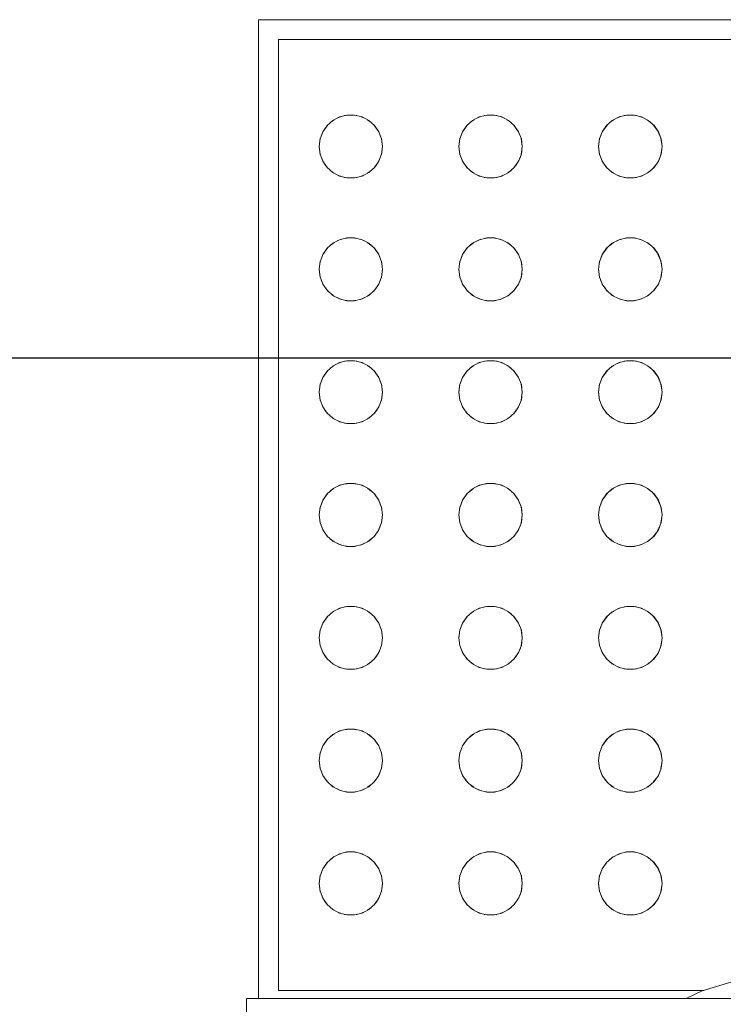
# Model space of a CAD drawing. Header units: millimetres. Extents: x 2 to 902, y -447 to 199.
# Tile 467 of 656: x 20.508 to 20.863, y 147.927 to 148.424. Entities that reach past the tile are written whole.
import ezdxf

# ---------------------------------------------------------------- set-up
doc = ezdxf.new("R2010")
doc.units = ezdxf.units.MM
doc.header["$MEASUREMENT"] = 0
doc.layers.add('AL-Condutos', color=3, linetype='Continuous', lineweight=25)
doc.layers.add('IFC-Elemento construtivo genérico-Contorno', color=253, linetype='Continuous', lineweight=5)

msp = doc.modelspace()

# ---------------------------------------------------------------- linework, layer by layer
at = {"layer": 'AL-Condutos'}
msp.add_line((11.23781, 148.25364), (33.52744, 148.25364), dxfattribs=at)
at = {"layer": 'IFC-Elemento construtivo genérico-Contorno', "color": 7, "lineweight": 5}
for p, q in [((20.62811, 147.93039), (20.62811, 148.4244)), ((20.62811, 148.4244), (21.98811, 148.4244)), ((20.63811, 147.9344), (20.63811, 148.4144)), ((20.63811, 148.4144), (21.97811, 148.4144)), ((20.66557, 148.37357), (20.66899, 148.37536)), ((20.66772, 148.37469), (20.66981, 148.37556)), ((20.66899, 148.37536), (20.67273, 148.37628)), ((20.67155, 148.37599), (20.67378, 148.37628)), ((20.67273, 148.37628), (20.67659, 148.37628)), ((20.67555, 148.37628), (20.67778, 148.37599)), ((20.67659, 148.37628), (20.68034, 148.37536)), ((20.67951, 148.37556), (20.68161, 148.37469)), ((20.68034, 148.37536), (20.68375, 148.37357)), ((20.73607, 148.37357), (20.73948, 148.37536)), ((20.7382, 148.37468), (20.74031, 148.37556)), ((20.73948, 148.37536), (20.74322, 148.37628)), ((20.74204, 148.37599), (20.74427, 148.37628)), ((20.74322, 148.37628), (20.74708, 148.37628)), ((20.74604, 148.37628), (20.74827, 148.37599)), ((20.74708, 148.37628), (20.75083, 148.37536)), ((20.75, 148.37556), (20.75211, 148.37468)), ((20.75083, 148.37536), (20.75425, 148.37357)), ((20.80656, 148.37357), (20.80997, 148.37536)), ((20.8087, 148.37469), (20.8108, 148.37556)), ((20.80997, 148.37536), (20.81372, 148.37628)), ((20.81253, 148.37599), (20.81476, 148.37628)), ((20.81372, 148.37628), (20.81758, 148.37628)), ((20.81653, 148.37628), (20.81876, 148.37599)), ((20.81758, 148.37628), (20.82132, 148.37536)), ((20.82049, 148.37556), (20.8226, 148.37468)), ((20.82132, 148.37536), (20.82474, 148.37357)), ((20.6605, 148.36784), (20.6631, 148.37138)), ((20.6605, 148.36784), (20.66269, 148.37101)), ((20.66269, 148.37101), (20.66557, 148.37357)), ((20.66432, 148.37246), (20.66619, 148.37389)), ((20.68313, 148.37389), (20.68501, 148.37246)), ((20.68375, 148.37357), (20.68664, 148.37101)), ((20.68622, 148.37138), (20.68883, 148.36784)), ((20.68664, 148.37101), (20.68883, 148.36784)), ((20.73099, 148.36784), (20.73359, 148.37137)), ((20.73099, 148.36784), (20.73318, 148.37101)), ((20.73318, 148.37101), (20.73607, 148.37357)), ((20.73481, 148.37246), (20.73669, 148.37389)), ((20.75362, 148.37389), (20.75552, 148.37245)), ((20.75425, 148.37357), (20.75713, 148.37101)), ((20.75671, 148.37138), (20.75932, 148.36784)), ((20.75713, 148.37101), (20.75932, 148.36784)), ((20.80148, 148.36784), (20.80409, 148.37138)), ((20.80148, 148.36784), (20.80367, 148.37101)), ((20.80367, 148.37101), (20.80656, 148.37357)), ((20.80529, 148.37245), (20.80718, 148.37389)), ((20.82411, 148.37389), (20.826, 148.37245)), ((20.82474, 148.37357), (20.82762, 148.37101)), ((20.8272, 148.37138), (20.82981, 148.36784)), ((20.82762, 148.37101), (20.82981, 148.36784)), ((20.65913, 148.36422), (20.66071, 148.36814)), ((20.65913, 148.36422), (20.6605, 148.36784)), ((20.68862, 148.36814), (20.6902, 148.36422)), ((20.68883, 148.36784), (20.6902, 148.36422)), ((20.72962, 148.36422), (20.73119, 148.36814)), ((20.72962, 148.36422), (20.73099, 148.36784)), ((20.75911, 148.36814), (20.76069, 148.36422)), ((20.75932, 148.36784), (20.76069, 148.36422)), ((20.80011, 148.36422), (20.80169, 148.36814)), ((20.80011, 148.36422), (20.80148, 148.36784)), ((20.82961, 148.36814), (20.83118, 148.36422)), ((20.82981, 148.36784), (20.83118, 148.36422)), ((20.65866, 148.36039), (20.65921, 148.36454)), ((20.65866, 148.36039), (20.65913, 148.36422)), ((20.65866, 148.36039), (20.65921, 148.35625)), ((20.65866, 148.36039), (20.65913, 148.35657)), ((20.69012, 148.36454), (20.69066, 148.36039)), ((20.69012, 148.35625), (20.69066, 148.36039)), ((20.6902, 148.36422), (20.69066, 148.36039)), ((20.6902, 148.35657), (20.69066, 148.36039)), ((20.72915, 148.36039), (20.7297, 148.36454)), ((20.72915, 148.36039), (20.72962, 148.36422)), ((20.72915, 148.36039), (20.7297, 148.35625)), ((20.72915, 148.36039), (20.72962, 148.35657)), ((20.76061, 148.36454), (20.76115, 148.36039)), ((20.76061, 148.35625), (20.76115, 148.36039)), ((20.76069, 148.36422), (20.76115, 148.36039)), ((20.76069, 148.35657), (20.76115, 148.36039)), ((20.79965, 148.36039), (20.80019, 148.36454)), ((20.79965, 148.36039), (20.80011, 148.36422)), ((20.79965, 148.36039), (20.80019, 148.35625)), ((20.79965, 148.36039), (20.80011, 148.35657)), ((20.8311, 148.36454), (20.83165, 148.36039)), ((20.8311, 148.35625), (20.83165, 148.36039)), ((20.83118, 148.36422), (20.83165, 148.36039)), ((20.83118, 148.35657), (20.83165, 148.36039)), ((20.65913, 148.35657), (20.6605, 148.35296)), ((20.65967, 148.35512), (20.66081, 148.3524)), ((20.68852, 148.3524), (20.68967, 148.35517)), ((20.68883, 148.35296), (20.6902, 148.35657)), ((20.72962, 148.35657), (20.73099, 148.35296)), ((20.73018, 148.3551), (20.7313, 148.3524)), ((20.75901, 148.3524), (20.76018, 148.35522)), ((20.75932, 148.35296), (20.76069, 148.35657)), ((20.80011, 148.35657), (20.80148, 148.35296)), ((20.80065, 148.35515), (20.80179, 148.3524)), ((20.8295, 148.3524), (20.83065, 148.35515)), ((20.82981, 148.35296), (20.83118, 148.35657)), ((20.6605, 148.35296), (20.66269, 148.34979)), ((20.66159, 148.35137), (20.66307, 148.34945)), ((20.68626, 148.34945), (20.68773, 148.35137)), ((20.68664, 148.34979), (20.68883, 148.35296)), ((20.73099, 148.35296), (20.73318, 148.34979)), ((20.7321, 148.35135), (20.73356, 148.34945)), ((20.75674, 148.34945), (20.75823, 148.35138)), ((20.75713, 148.34979), (20.75932, 148.35296)), ((20.80148, 148.35296), (20.80367, 148.34979)), ((20.80258, 148.35136), (20.80406, 148.34945)), ((20.82724, 148.34945), (20.82871, 148.35136)), ((20.82762, 148.34979), (20.82981, 148.35296)), ((20.66269, 148.34979), (20.66557, 148.34723)), ((20.66434, 148.34832), (20.66617, 148.34692)), ((20.66557, 148.34723), (20.66899, 148.34543)), ((20.66772, 148.3461), (20.66984, 148.34522)), ((20.66899, 148.34543), (20.67273, 148.34452)), ((20.67659, 148.34452), (20.68034, 148.34543)), ((20.67948, 148.34522), (20.6816, 148.3461)), ((20.68034, 148.34543), (20.68375, 148.34723)), ((20.68316, 148.34692), (20.68498, 148.34832)), ((20.68375, 148.34723), (20.68664, 148.34979)), ((20.73318, 148.34979), (20.73607, 148.34723)), ((20.73484, 148.34831), (20.73666, 148.34692)), ((20.73607, 148.34723), (20.73948, 148.34543)), ((20.73821, 148.3461), (20.74034, 148.34522)), ((20.73948, 148.34543), (20.74322, 148.34452)), ((20.74708, 148.34452), (20.75083, 148.34543)), ((20.74997, 148.34522), (20.7521, 148.3461)), ((20.75083, 148.34543), (20.75425, 148.34723)), ((20.75364, 148.34692), (20.75549, 148.34833)), ((20.75425, 148.34723), (20.75713, 148.34979)), ((20.80367, 148.34979), (20.80656, 148.34723)), ((20.80532, 148.34832), (20.80715, 148.34692)), ((20.80656, 148.34723), (20.80997, 148.34543)), ((20.80871, 148.3461), (20.81083, 148.34522)), ((20.80997, 148.34543), (20.81372, 148.34452)), ((20.81758, 148.34452), (20.82132, 148.34543)), ((20.82046, 148.34522), (20.82259, 148.3461)), ((20.82132, 148.34543), (20.82474, 148.34723)), ((20.82414, 148.34692), (20.82598, 148.34833)), ((20.82474, 148.34723), (20.82762, 148.34979)), ((20.67152, 148.34481), (20.67378, 148.34452)), ((20.67273, 148.34452), (20.67659, 148.34452)), ((20.67555, 148.34452), (20.67781, 148.34481)), ((20.74201, 148.34481), (20.74427, 148.34452)), ((20.74322, 148.34452), (20.74708, 148.34452)), ((20.74604, 148.34452), (20.7483, 148.34481)), ((20.8125, 148.34481), (20.81476, 148.34452)), ((20.81372, 148.34452), (20.81758, 148.34452)), ((20.81653, 148.34452), (20.81879, 148.34481)), ((20.66269, 148.30901), (20.66557, 148.31157)), ((20.66432, 148.31045), (20.66619, 148.31189)), ((20.66557, 148.31157), (20.66899, 148.31335)), ((20.66772, 148.31269), (20.66981, 148.31356)), ((20.66899, 148.31335), (20.67273, 148.31428)), ((20.67155, 148.31399), (20.67378, 148.31428)), ((20.67273, 148.31428), (20.67659, 148.31428)), ((20.67555, 148.31428), (20.67778, 148.31399)), ((20.67659, 148.31428), (20.68034, 148.31335)), ((20.67951, 148.31356), (20.68161, 148.31269)), ((20.68034, 148.31335), (20.68375, 148.31157)), ((20.68313, 148.31189), (20.68501, 148.31045)), ((20.68375, 148.31157), (20.68664, 148.30901)), ((20.73318, 148.30901), (20.73607, 148.31157)), ((20.73481, 148.31045), (20.73669, 148.31189)), ((20.73607, 148.31157), (20.73948, 148.31335)), ((20.7382, 148.31268), (20.74031, 148.31356)), ((20.73948, 148.31335), (20.74322, 148.31428)), ((20.74204, 148.31399), (20.74427, 148.31428)), ((20.74322, 148.31428), (20.74708, 148.31428)), ((20.74604, 148.31428), (20.74827, 148.31399)), ((20.74708, 148.31428), (20.75083, 148.31335)), ((20.75, 148.31356), (20.75211, 148.31268)), ((20.75083, 148.31335), (20.75425, 148.31157)), ((20.75362, 148.31189), (20.75552, 148.31044)), ((20.75425, 148.31157), (20.75713, 148.30901)), ((20.80367, 148.30901), (20.80656, 148.31157)), ((20.80529, 148.31044), (20.80718, 148.31189)), ((20.80656, 148.31157), (20.80997, 148.31335)), ((20.8087, 148.31269), (20.8108, 148.31356)), ((20.80997, 148.31335), (20.81372, 148.31428)), ((20.81253, 148.31399), (20.81476, 148.31428)), ((20.81372, 148.31428), (20.81758, 148.31428)), ((20.81653, 148.31428), (20.81876, 148.31399)), ((20.81758, 148.31428), (20.82132, 148.31335)), ((20.82049, 148.31356), (20.8226, 148.31268)), ((20.82132, 148.31335), (20.82474, 148.31157)), ((20.82411, 148.31189), (20.826, 148.31044)), ((20.82474, 148.31157), (20.82762, 148.30901)), ((20.65913, 148.30222), (20.6607, 148.30613)), ((20.65913, 148.30222), (20.6605, 148.30583)), ((20.6605, 148.30583), (20.6631, 148.30938)), ((20.6605, 148.30583), (20.66269, 148.30901)), ((20.68622, 148.30938), (20.68883, 148.30583)), ((20.68664, 148.30901), (20.68883, 148.30583)), ((20.68863, 148.30613), (20.6902, 148.30222)), ((20.68883, 148.30583), (20.6902, 148.30222)), ((20.72962, 148.30222), (20.73117, 148.30608)), ((20.72962, 148.30222), (20.73099, 148.30583)), ((20.73099, 148.30583), (20.73359, 148.30937)), ((20.73099, 148.30583), (20.73318, 148.30901)), ((20.75671, 148.30938), (20.75932, 148.30583)), ((20.75713, 148.30901), (20.75932, 148.30583)), ((20.75912, 148.30613), (20.76069, 148.30222)), ((20.75932, 148.30583), (20.76069, 148.30222)), ((20.80011, 148.30222), (20.80166, 148.30608)), ((20.80011, 148.30222), (20.80148, 148.30583)), ((20.80148, 148.30583), (20.80409, 148.30938)), ((20.80148, 148.30583), (20.80367, 148.30901)), ((20.8272, 148.30938), (20.82981, 148.30583)), ((20.82762, 148.30901), (20.82981, 148.30583)), ((20.82963, 148.30608), (20.83118, 148.30222)), ((20.82981, 148.30583), (20.83118, 148.30222)), ((20.65866, 148.29839), (20.65921, 148.30253)), ((20.65866, 148.29839), (20.65913, 148.30222)), ((20.69012, 148.30253), (20.69066, 148.29839)), ((20.6902, 148.30222), (20.69066, 148.29839)), ((20.72915, 148.29839), (20.7297, 148.30253)), ((20.72915, 148.29839), (20.72962, 148.30222)), ((20.76061, 148.30253), (20.76115, 148.29839)), ((20.76069, 148.30222), (20.76115, 148.29839)), ((20.79965, 148.29839), (20.80019, 148.30253)), ((20.79965, 148.29839), (20.80011, 148.30222)), ((20.8311, 148.30253), (20.83165, 148.29839)), ((20.83118, 148.30222), (20.83165, 148.29839)), ((20.65866, 148.29839), (20.65921, 148.29425)), ((20.65866, 148.29839), (20.65913, 148.29456)), ((20.69012, 148.29425), (20.69066, 148.29839)), ((20.6902, 148.29456), (20.69066, 148.29839)), ((20.72915, 148.29839), (20.7297, 148.29425)), ((20.72915, 148.29839), (20.72962, 148.29456)), ((20.76061, 148.29425), (20.76115, 148.29839)), ((20.76069, 148.29456), (20.76115, 148.29839)), ((20.79965, 148.29839), (20.80019, 148.29425)), ((20.79965, 148.29839), (20.80011, 148.29456)), ((20.8311, 148.29425), (20.83165, 148.29839)), ((20.83118, 148.29456), (20.83165, 148.29839)), ((20.65913, 148.29456), (20.6605, 148.29096)), ((20.65967, 148.29312), (20.66081, 148.29039)), ((20.6605, 148.29096), (20.66269, 148.28779)), ((20.68664, 148.28779), (20.68883, 148.29096)), ((20.68852, 148.29039), (20.68967, 148.29317)), ((20.68883, 148.29096), (20.6902, 148.29456)), ((20.72962, 148.29456), (20.73099, 148.29096)), ((20.73018, 148.2931), (20.7313, 148.29039)), ((20.73099, 148.29096), (20.73318, 148.28779)), ((20.75713, 148.28779), (20.75932, 148.29096)), ((20.75901, 148.29039), (20.76018, 148.29322)), ((20.75932, 148.29096), (20.76069, 148.29456)), ((20.80011, 148.29456), (20.80148, 148.29096)), ((20.80065, 148.29315), (20.80179, 148.29039)), ((20.80148, 148.29096), (20.80367, 148.28779)), ((20.82762, 148.28779), (20.82981, 148.29096)), ((20.8295, 148.29039), (20.83065, 148.29315)), ((20.82981, 148.29096), (20.83118, 148.29456)), ((20.66159, 148.28937), (20.66307, 148.28745)), ((20.66269, 148.28779), (20.66557, 148.28523)), ((20.66434, 148.28632), (20.66617, 148.28492)), ((20.68316, 148.28492), (20.68498, 148.28632)), ((20.68375, 148.28523), (20.68664, 148.28779)), ((20.68626, 148.28745), (20.68773, 148.28937)), ((20.7321, 148.28935), (20.73356, 148.28745)), ((20.73318, 148.28779), (20.73607, 148.28523)), ((20.73484, 148.28631), (20.73666, 148.28492)), ((20.75364, 148.28492), (20.75549, 148.28633)), ((20.75425, 148.28523), (20.75713, 148.28779)), ((20.75674, 148.28745), (20.75823, 148.28938)), ((20.80258, 148.28936), (20.80406, 148.28745)), ((20.80367, 148.28779), (20.80656, 148.28523)), ((20.80532, 148.28632), (20.80715, 148.28492)), ((20.82414, 148.28492), (20.82598, 148.28633)), ((20.82474, 148.28523), (20.82762, 148.28779)), ((20.82724, 148.28745), (20.82871, 148.28936)), ((20.66557, 148.28523), (20.66899, 148.28343)), ((20.66772, 148.2841), (20.66984, 148.28322)), ((20.66899, 148.28343), (20.67273, 148.28251)), ((20.67152, 148.28281), (20.67378, 148.28251)), ((20.67273, 148.28251), (20.67659, 148.28251)), ((20.67555, 148.28251), (20.67781, 148.28281)), ((20.67659, 148.28251), (20.68034, 148.28343)), ((20.67948, 148.28322), (20.6816, 148.2841)), ((20.68034, 148.28343), (20.68375, 148.28523)), ((20.73607, 148.28523), (20.73948, 148.28343)), ((20.73821, 148.2841), (20.74034, 148.28322)), ((20.73948, 148.28343), (20.74322, 148.28251)), ((20.74201, 148.28281), (20.74427, 148.28251)), ((20.74322, 148.28251), (20.74708, 148.28251)), ((20.74604, 148.28251), (20.7483, 148.28281)), ((20.74708, 148.28251), (20.75083, 148.28343)), ((20.74997, 148.28322), (20.7521, 148.2841)), ((20.75083, 148.28343), (20.75425, 148.28523)), ((20.80656, 148.28523), (20.80997, 148.28343)), ((20.80871, 148.2841), (20.81083, 148.28322)), ((20.80997, 148.28343), (20.81372, 148.28251)), ((20.8125, 148.28281), (20.81476, 148.28251)), ((20.81372, 148.28251), (20.81758, 148.28251)), ((20.81653, 148.28251), (20.81879, 148.28281)), ((20.81758, 148.28251), (20.82132, 148.28343)), ((20.82046, 148.28322), (20.82259, 148.2841)), ((20.82132, 148.28343), (20.82474, 148.28523)), ((20.66557, 148.24956), (20.66899, 148.25135)), ((20.66772, 148.25069), (20.66981, 148.25156)), ((20.66899, 148.25135), (20.67273, 148.25228)), ((20.67155, 148.25199), (20.67378, 148.25228)), ((20.67273, 148.25228), (20.67659, 148.25228)), ((20.67555, 148.25228), (20.67778, 148.25199)), ((20.67659, 148.25228), (20.68034, 148.25135)), ((20.67951, 148.25156), (20.68161, 148.25069)), ((20.68034, 148.25135), (20.68375, 148.24956)), ((20.73607, 148.24956), (20.73948, 148.25135)), ((20.7382, 148.25068), (20.74031, 148.25156)), ((20.73948, 148.25135), (20.74322, 148.25228)), ((20.74204, 148.25199), (20.74427, 148.25228)), ((20.74322, 148.25228), (20.74708, 148.25228)), ((20.74604, 148.25228), (20.74827, 148.25199)), ((20.74708, 148.25228), (20.75083, 148.25135)), ((20.75, 148.25156), (20.75211, 148.25068)), ((20.75083, 148.25135), (20.75425, 148.24956)), ((20.80656, 148.24956), (20.80997, 148.25135)), ((20.8087, 148.25069), (20.8108, 148.25156)), ((20.80997, 148.25135), (20.81372, 148.25228)), ((20.81253, 148.25199), (20.81476, 148.25228)), ((20.81372, 148.25228), (20.81758, 148.25228)), ((20.81653, 148.25228), (20.81876, 148.25199)), ((20.81758, 148.25228), (20.82132, 148.25135)), ((20.82049, 148.25156), (20.8226, 148.25068)), ((20.82132, 148.25135), (20.82474, 148.24956)), ((20.6605, 148.24383), (20.6631, 148.24738)), ((20.6605, 148.24383), (20.66269, 148.24701)), ((20.66269, 148.24701), (20.66557, 148.24956)), ((20.66432, 148.24845), (20.66619, 148.24989)), ((20.68313, 148.24989), (20.68501, 148.24845)), ((20.68375, 148.24956), (20.68664, 148.24701)), ((20.68622, 148.24738), (20.68883, 148.24383)), ((20.68664, 148.24701), (20.68883, 148.24383)), ((20.73099, 148.24383), (20.73359, 148.24737)), ((20.73099, 148.24383), (20.73318, 148.24701)), ((20.73318, 148.24701), (20.73607, 148.24956)), ((20.73481, 148.24845), (20.73669, 148.24989)), ((20.75362, 148.24989), (20.75552, 148.24844)), ((20.75425, 148.24956), (20.75713, 148.24701)), ((20.75671, 148.24738), (20.75932, 148.24383)), ((20.75713, 148.24701), (20.75932, 148.24383)), ((20.80148, 148.24383), (20.80409, 148.24738)), ((20.80148, 148.24383), (20.80367, 148.24701)), ((20.80367, 148.24701), (20.80656, 148.24956)), ((20.80529, 148.24844), (20.80718, 148.24989)), ((20.82411, 148.24989), (20.826, 148.24844)), ((20.82474, 148.24956), (20.82762, 148.24701)), ((20.8272, 148.24738), (20.82981, 148.24383)), ((20.82762, 148.24701), (20.82981, 148.24383)), ((20.65913, 148.24023), (20.6607, 148.24413)), ((20.65913, 148.24023), (20.6605, 148.24383)), ((20.68863, 148.24413), (20.6902, 148.24023)), ((20.68883, 148.24383), (20.6902, 148.24023)), ((20.72962, 148.24023), (20.73117, 148.24408)), ((20.72962, 148.24023), (20.73099, 148.24383)), ((20.75912, 148.24413), (20.76069, 148.24023)), ((20.75932, 148.24383), (20.76069, 148.24023)), ((20.80011, 148.24023), (20.80166, 148.24408)), ((20.80011, 148.24023), (20.80148, 148.24383)), ((20.82963, 148.24408), (20.83118, 148.24023)), ((20.82981, 148.24383), (20.83118, 148.24023)), ((20.65866, 148.2364), (20.65921, 148.24054)), ((20.65866, 148.2364), (20.65913, 148.24023)), ((20.65866, 148.2364), (20.65921, 148.23226)), ((20.65866, 148.2364), (20.65913, 148.23256)), ((20.69012, 148.24054), (20.69066, 148.2364)), ((20.69012, 148.23226), (20.69066, 148.2364)), ((20.6902, 148.24023), (20.69066, 148.2364)), ((20.6902, 148.23256), (20.69066, 148.2364)), ((20.72915, 148.2364), (20.7297, 148.24054)), ((20.72915, 148.2364), (20.72962, 148.24023)), ((20.72915, 148.2364), (20.7297, 148.23226)), ((20.72915, 148.2364), (20.72962, 148.23256)), ((20.76061, 148.24054), (20.76115, 148.2364)), ((20.76061, 148.23226), (20.76115, 148.2364)), ((20.76069, 148.24023), (20.76115, 148.2364)), ((20.76069, 148.23256), (20.76115, 148.2364)), ((20.79965, 148.2364), (20.80019, 148.24054)), ((20.79965, 148.2364), (20.80011, 148.24023)), ((20.79965, 148.2364), (20.80019, 148.23226)), ((20.79965, 148.2364), (20.80011, 148.23256)), ((20.8311, 148.24054), (20.83165, 148.2364)), ((20.8311, 148.23226), (20.83165, 148.2364)), ((20.83118, 148.24023), (20.83165, 148.2364)), ((20.83118, 148.23256), (20.83165, 148.2364)), ((20.65913, 148.23256), (20.6605, 148.22896)), ((20.65964, 148.23121), (20.66081, 148.22839)), ((20.68863, 148.22868), (20.6897, 148.23125)), ((20.68883, 148.22896), (20.6902, 148.23256)), ((20.72962, 148.23256), (20.73099, 148.22896)), ((20.73014, 148.23119), (20.7313, 148.22839)), ((20.75913, 148.22868), (20.76021, 148.2313)), ((20.75932, 148.22896), (20.76069, 148.23256)), ((20.80011, 148.23256), (20.80148, 148.22896)), ((20.80061, 148.23123), (20.80179, 148.22839)), ((20.8295, 148.22839), (20.83068, 148.23123)), ((20.82981, 148.22896), (20.83118, 148.23256)), ((20.6605, 148.22896), (20.66269, 148.22579)), ((20.66159, 148.22737), (20.66307, 148.22544)), ((20.68626, 148.22544), (20.68773, 148.22737)), ((20.68664, 148.22579), (20.68883, 148.22896)), ((20.73099, 148.22896), (20.73318, 148.22579)), ((20.7321, 148.22735), (20.73356, 148.22544)), ((20.75674, 148.22544), (20.75823, 148.22738)), ((20.75713, 148.22579), (20.75932, 148.22896)), ((20.80148, 148.22896), (20.80367, 148.22579)), ((20.80258, 148.22736), (20.80406, 148.22544)), ((20.82724, 148.22544), (20.82871, 148.22736)), ((20.82762, 148.22579), (20.82981, 148.22896)), ((20.66269, 148.22579), (20.66557, 148.22323)), ((20.66432, 148.22434), (20.66619, 148.2229)), ((20.66557, 148.22323), (20.66899, 148.22144)), ((20.66772, 148.2221), (20.66981, 148.22123)), ((20.66899, 148.22144), (20.67273, 148.22051)), ((20.67659, 148.22051), (20.68034, 148.22144)), ((20.67951, 148.22123), (20.68161, 148.2221)), ((20.68034, 148.22144), (20.68375, 148.22323)), ((20.68313, 148.2229), (20.68501, 148.22434)), ((20.68375, 148.22323), (20.68664, 148.22579)), ((20.73318, 148.22579), (20.73607, 148.22323)), ((20.73481, 148.22433), (20.73669, 148.2229)), ((20.73607, 148.22323), (20.73948, 148.22144)), ((20.7382, 148.2221), (20.74031, 148.22123)), ((20.73948, 148.22144), (20.74322, 148.22051)), ((20.74708, 148.22051), (20.75083, 148.22144)), ((20.75, 148.22123), (20.75211, 148.2221)), ((20.75083, 148.22144), (20.75425, 148.22323)), ((20.75362, 148.22289), (20.75552, 148.22435)), ((20.75425, 148.22323), (20.75713, 148.22579)), ((20.80367, 148.22579), (20.80656, 148.22323)), ((20.80529, 148.22434), (20.80718, 148.2229)), ((20.80656, 148.22323), (20.80997, 148.22144)), ((20.8087, 148.2221), (20.8108, 148.22123)), ((20.80997, 148.22144), (20.81372, 148.22051)), ((20.81758, 148.22051), (20.82132, 148.22144)), ((20.82049, 148.22123), (20.8226, 148.22211)), ((20.82132, 148.22144), (20.82474, 148.22323)), ((20.82411, 148.22289), (20.826, 148.22435)), ((20.82474, 148.22323), (20.82762, 148.22579)), ((20.67155, 148.2208), (20.67378, 148.22051)), ((20.67273, 148.22051), (20.67659, 148.22051)), ((20.67555, 148.22051), (20.67778, 148.2208)), ((20.74204, 148.2208), (20.74427, 148.22051)), ((20.74322, 148.22051), (20.74708, 148.22051)), ((20.74604, 148.22051), (20.74827, 148.2208)), ((20.81253, 148.2208), (20.81476, 148.22051)), ((20.81372, 148.22051), (20.81758, 148.22051)), ((20.81653, 148.22051), (20.81876, 148.2208)), ((20.66269, 148.185), (20.66557, 148.18756)), ((20.66434, 148.18647), (20.66617, 148.18788)), ((20.66557, 148.18756), (20.66899, 148.18936)), ((20.66772, 148.1887), (20.66984, 148.18956)), ((20.66899, 148.18936), (20.67273, 148.19028)), ((20.67152, 148.18997), (20.67378, 148.19028)), ((20.67273, 148.19028), (20.67659, 148.19028)), ((20.67555, 148.19028), (20.67781, 148.18997)), ((20.67659, 148.19028), (20.68034, 148.18936)), ((20.67948, 148.18956), (20.6816, 148.1887)), ((20.68034, 148.18936), (20.68375, 148.18756)), ((20.68316, 148.18788), (20.68498, 148.18647)), ((20.68375, 148.18756), (20.68664, 148.185)), ((20.73318, 148.185), (20.73607, 148.18756)), ((20.73484, 148.18648), (20.73666, 148.18788)), ((20.73607, 148.18756), (20.73948, 148.18936)), ((20.73821, 148.18869), (20.74034, 148.18957)), ((20.73948, 148.18936), (20.74322, 148.19028)), ((20.74201, 148.18997), (20.74427, 148.19028)), ((20.74322, 148.19028), (20.74708, 148.19028)), ((20.74604, 148.19028), (20.7483, 148.18997)), ((20.74708, 148.19028), (20.75083, 148.18936)), ((20.74997, 148.18956), (20.7521, 148.18869)), ((20.75083, 148.18936), (20.75425, 148.18756)), ((20.75364, 148.18788), (20.75549, 148.18646)), ((20.75425, 148.18756), (20.75713, 148.185)), ((20.80367, 148.185), (20.80656, 148.18756)), ((20.80532, 148.18647), (20.80715, 148.18788)), ((20.80656, 148.18756), (20.80997, 148.18936)), ((20.80871, 148.1887), (20.81083, 148.18956)), ((20.80997, 148.18936), (20.81372, 148.19028)), ((20.8125, 148.18997), (20.81476, 148.19028)), ((20.81372, 148.19028), (20.81758, 148.19028)), ((20.81653, 148.19028), (20.81879, 148.18997)), ((20.81758, 148.19028), (20.82132, 148.18936)), ((20.82046, 148.18957), (20.82259, 148.18869)), ((20.82132, 148.18936), (20.82474, 148.18756)), ((20.82414, 148.18788), (20.82598, 148.18646)), ((20.82474, 148.18756), (20.82762, 148.185)), ((20.65913, 148.17823), (20.6607, 148.18212)), ((20.65913, 148.17823), (20.6605, 148.18183)), ((20.6605, 148.18183), (20.6631, 148.18538)), ((20.6605, 148.18183), (20.66269, 148.185)), ((20.68622, 148.18538), (20.68883, 148.18183)), ((20.68664, 148.185), (20.68883, 148.18183)), ((20.68863, 148.18212), (20.6902, 148.17823)), ((20.68883, 148.18183), (20.6902, 148.17823)), ((20.72962, 148.17823), (20.73117, 148.18207)), ((20.72962, 148.17823), (20.73099, 148.18183)), ((20.73099, 148.18183), (20.73359, 148.18537)), ((20.73099, 148.18183), (20.73318, 148.185)), ((20.75671, 148.18538), (20.75932, 148.18183)), ((20.75713, 148.185), (20.75932, 148.18183)), ((20.75912, 148.18212), (20.76069, 148.17823)), ((20.75932, 148.18183), (20.76069, 148.17823)), ((20.80011, 148.17823), (20.80166, 148.18207)), ((20.80011, 148.17823), (20.80148, 148.18183)), ((20.80148, 148.18183), (20.80409, 148.18538)), ((20.80148, 148.18183), (20.80367, 148.185)), ((20.8272, 148.18538), (20.82981, 148.18183)), ((20.82762, 148.185), (20.82981, 148.18183)), ((20.82963, 148.18207), (20.83118, 148.17823)), ((20.82981, 148.18183), (20.83118, 148.17823)), ((20.65866, 148.1744), (20.65921, 148.17854)), ((20.65866, 148.1744), (20.65913, 148.17823)), ((20.69012, 148.17854), (20.69066, 148.1744)), ((20.6902, 148.17823), (20.69066, 148.1744)), ((20.72915, 148.1744), (20.7297, 148.17854)), ((20.72915, 148.1744), (20.72962, 148.17823)), ((20.76061, 148.17854), (20.76115, 148.1744)), ((20.76069, 148.17823), (20.76115, 148.1744)), ((20.79965, 148.1744), (20.80019, 148.17854)), ((20.79965, 148.1744), (20.80011, 148.17823)), ((20.8311, 148.17854), (20.83165, 148.1744)), ((20.83118, 148.17823), (20.83165, 148.1744)), ((20.65866, 148.1744), (20.65921, 148.17026)), ((20.65866, 148.1744), (20.65913, 148.17057)), ((20.69012, 148.17026), (20.69066, 148.1744)), ((20.6902, 148.17057), (20.69066, 148.1744)), ((20.72915, 148.1744), (20.7297, 148.17026)), ((20.72915, 148.1744), (20.72962, 148.17057)), ((20.76061, 148.17026), (20.76115, 148.1744)), ((20.76069, 148.17057), (20.76115, 148.1744)), ((20.79965, 148.1744), (20.80019, 148.17026)), ((20.79965, 148.1744), (20.80011, 148.17057)), ((20.8311, 148.17026), (20.83165, 148.1744)), ((20.83118, 148.17057), (20.83165, 148.1744)), ((20.65913, 148.17057), (20.6605, 148.16696)), ((20.65966, 148.16916), (20.6607, 148.16666)), ((20.6605, 148.16696), (20.66269, 148.16378)), ((20.68664, 148.16378), (20.68883, 148.16696)), ((20.68863, 148.16666), (20.68968, 148.16921)), ((20.68883, 148.16696), (20.6902, 148.17057)), ((20.72962, 148.17057), (20.73099, 148.16696)), ((20.73016, 148.16914), (20.73119, 148.16666)), ((20.73099, 148.16696), (20.73318, 148.16378)), ((20.75713, 148.16378), (20.75932, 148.16696)), ((20.75912, 148.16666), (20.7602, 148.16926)), ((20.75932, 148.16696), (20.76069, 148.17057)), ((20.80011, 148.17057), (20.80148, 148.16696)), ((20.80063, 148.16919), (20.80168, 148.16666)), ((20.80148, 148.16696), (20.80367, 148.16378)), ((20.82762, 148.16378), (20.82981, 148.16696)), ((20.82962, 148.16666), (20.83066, 148.16919)), ((20.82981, 148.16696), (20.83118, 148.17057)), ((20.66155, 148.16543), (20.66307, 148.16344)), ((20.66269, 148.16378), (20.66557, 148.16122)), ((20.66432, 148.16234), (20.66619, 148.1609)), ((20.68313, 148.1609), (20.68501, 148.16234)), ((20.68375, 148.16122), (20.68664, 148.16378)), ((20.68625, 148.16344), (20.68778, 148.16543)), ((20.73205, 148.16541), (20.73356, 148.16344)), ((20.73318, 148.16378), (20.73607, 148.16122)), ((20.73481, 148.16233), (20.73669, 148.1609)), ((20.75362, 148.16089), (20.75552, 148.16235)), ((20.75425, 148.16122), (20.75713, 148.16378)), ((20.75674, 148.16343), (20.75828, 148.16544)), ((20.80253, 148.16542), (20.80406, 148.16343)), ((20.80367, 148.16378), (20.80656, 148.16122)), ((20.80529, 148.16234), (20.80718, 148.1609)), ((20.82411, 148.16089), (20.826, 148.16235)), ((20.82474, 148.16122), (20.82762, 148.16378)), ((20.82723, 148.16343), (20.82876, 148.16542)), ((20.66557, 148.16122), (20.66899, 148.15944)), ((20.66772, 148.1601), (20.66981, 148.15923)), ((20.66899, 148.15944), (20.67273, 148.15851)), ((20.67155, 148.1588), (20.67378, 148.15851)), ((20.67273, 148.15851), (20.67659, 148.15851)), ((20.67555, 148.15851), (20.67778, 148.1588)), ((20.67659, 148.15851), (20.68034, 148.15944)), ((20.67951, 148.15923), (20.68161, 148.1601)), ((20.68034, 148.15944), (20.68375, 148.16122)), ((20.73607, 148.16122), (20.73948, 148.15944)), ((20.7382, 148.1601), (20.74031, 148.15923)), ((20.73948, 148.15944), (20.74322, 148.15851)), ((20.74204, 148.1588), (20.74427, 148.15851)), ((20.74322, 148.15851), (20.74708, 148.15851)), ((20.74604, 148.15851), (20.74827, 148.1588)), ((20.74708, 148.15851), (20.75083, 148.15944)), ((20.75, 148.15923), (20.75211, 148.1601)), ((20.75083, 148.15944), (20.75425, 148.16122)), ((20.80656, 148.16122), (20.80997, 148.15944)), ((20.8087, 148.1601), (20.8108, 148.15923)), ((20.80997, 148.15944), (20.81372, 148.15851)), ((20.81253, 148.1588), (20.81476, 148.15851)), ((20.81372, 148.15851), (20.81758, 148.15851)), ((20.81653, 148.15851), (20.81876, 148.1588)), ((20.81758, 148.15851), (20.82132, 148.15944)), ((20.82049, 148.15923), (20.8226, 148.16011)), ((20.82132, 148.15944), (20.82474, 148.16122)), ((20.66557, 148.12556), (20.66899, 148.12736)), ((20.66775, 148.1267), (20.6698, 148.12755)), ((20.66899, 148.12736), (20.67273, 148.12828)), ((20.67158, 148.12799), (20.67376, 148.12828)), ((20.67273, 148.12828), (20.67659, 148.12828)), ((20.67557, 148.12828), (20.67774, 148.12799)), ((20.67659, 148.12828), (20.68034, 148.12736)), ((20.67952, 148.12755), (20.68158, 148.1267)), ((20.68034, 148.12736), (20.68375, 148.12556)), ((20.73607, 148.12556), (20.73948, 148.12736)), ((20.73823, 148.1267), (20.74029, 148.12755)), ((20.73948, 148.12736), (20.74322, 148.12828)), ((20.74207, 148.12799), (20.74425, 148.12828)), ((20.74322, 148.12828), (20.74708, 148.12828)), ((20.74606, 148.12828), (20.74823, 148.12799)), ((20.74708, 148.12828), (20.75083, 148.12736)), ((20.75001, 148.12755), (20.75207, 148.1267)), ((20.75083, 148.12736), (20.75425, 148.12556)), ((20.80656, 148.12556), (20.80997, 148.12736)), ((20.80873, 148.1267), (20.81079, 148.12755)), ((20.80997, 148.12736), (20.81372, 148.12828)), ((20.81257, 148.12799), (20.81474, 148.12828)), ((20.81372, 148.12828), (20.81758, 148.12828)), ((20.81655, 148.12828), (20.81873, 148.12799)), ((20.81758, 148.12828), (20.82132, 148.12736)), ((20.82051, 148.12755), (20.82257, 148.1267)), ((20.82132, 148.12736), (20.82474, 148.12556)), ((20.6605, 148.11983), (20.6631, 148.12337)), ((20.6605, 148.11983), (20.66269, 148.123)), ((20.66269, 148.123), (20.66557, 148.12556)), ((20.66434, 148.12447), (20.66617, 148.12587)), ((20.68316, 148.12587), (20.68498, 148.12447)), ((20.68375, 148.12556), (20.68664, 148.123)), ((20.68622, 148.12337), (20.68883, 148.11983)), ((20.68664, 148.123), (20.68883, 148.11983)), ((20.73099, 148.11983), (20.73359, 148.12336)), ((20.73099, 148.11983), (20.73318, 148.123)), ((20.73318, 148.123), (20.73607, 148.12556)), ((20.73484, 148.12448), (20.73666, 148.12587)), ((20.75364, 148.12587), (20.75549, 148.12446)), ((20.75425, 148.12556), (20.75713, 148.123)), ((20.75671, 148.12337), (20.75932, 148.11983)), ((20.75713, 148.123), (20.75932, 148.11983)), ((20.80148, 148.11983), (20.80409, 148.12337)), ((20.80148, 148.11983), (20.80367, 148.123)), ((20.80367, 148.123), (20.80656, 148.12556)), ((20.80532, 148.12447), (20.80715, 148.12587)), ((20.82414, 148.12587), (20.82598, 148.12446)), ((20.82474, 148.12556), (20.82762, 148.123)), ((20.8272, 148.12337), (20.82981, 148.11983)), ((20.82762, 148.123), (20.82981, 148.11983)), ((20.65866, 148.1124), (20.65921, 148.11654)), ((20.65913, 148.11622), (20.6607, 148.12012)), ((20.65913, 148.11622), (20.6605, 148.11983)), ((20.68863, 148.12012), (20.6902, 148.11622)), ((20.68883, 148.11983), (20.6902, 148.11622)), ((20.69012, 148.11654), (20.69066, 148.1124)), ((20.72915, 148.1124), (20.7297, 148.11654)), ((20.72962, 148.11622), (20.73117, 148.12007)), ((20.72962, 148.11622), (20.73099, 148.11983)), ((20.75912, 148.12012), (20.76069, 148.11622)), ((20.75932, 148.11983), (20.76069, 148.11622)), ((20.76061, 148.11654), (20.76115, 148.1124)), ((20.79965, 148.1124), (20.80019, 148.11654)), ((20.80011, 148.11622), (20.80166, 148.12007)), ((20.80011, 148.11622), (20.80148, 148.11983)), ((20.82963, 148.12007), (20.83118, 148.11622)), ((20.82981, 148.11983), (20.83118, 148.11622)), ((20.8311, 148.11654), (20.83165, 148.1124)), ((20.65866, 148.1124), (20.65913, 148.11622)), ((20.65866, 148.1124), (20.65921, 148.10826)), ((20.65866, 148.1124), (20.65913, 148.10857)), ((20.69012, 148.10826), (20.69066, 148.1124)), ((20.6902, 148.11622), (20.69066, 148.1124)), ((20.6902, 148.10857), (20.69066, 148.1124)), ((20.72915, 148.1124), (20.72962, 148.11622)), ((20.72915, 148.1124), (20.7297, 148.10826)), ((20.72915, 148.1124), (20.72962, 148.10857)), ((20.76061, 148.10826), (20.76115, 148.1124)), ((20.76069, 148.11622), (20.76115, 148.1124)), ((20.76069, 148.10857), (20.76115, 148.1124)), ((20.79965, 148.1124), (20.80011, 148.11622)), ((20.79965, 148.1124), (20.80019, 148.10826)), ((20.79965, 148.1124), (20.80011, 148.10857)), ((20.8311, 148.10826), (20.83165, 148.1124)), ((20.83118, 148.11622), (20.83165, 148.1124)), ((20.83118, 148.10857), (20.83165, 148.1124)), ((20.65913, 148.10857), (20.6605, 148.10496)), ((20.65967, 148.10712), (20.66081, 148.1044)), ((20.68852, 148.1044), (20.68967, 148.10717)), ((20.68883, 148.10496), (20.6902, 148.10857)), ((20.72962, 148.10857), (20.73099, 148.10496)), ((20.73018, 148.1071), (20.7313, 148.1044)), ((20.75901, 148.1044), (20.76018, 148.10722)), ((20.75932, 148.10496), (20.76069, 148.10857)), ((20.80011, 148.10857), (20.80148, 148.10496)), ((20.80065, 148.10715), (20.80179, 148.1044)), ((20.8295, 148.1044), (20.83065, 148.10715)), ((20.82981, 148.10496), (20.83118, 148.10857)), ((20.6605, 148.10496), (20.66269, 148.10179)), ((20.66161, 148.10334), (20.66305, 148.10147)), ((20.66269, 148.10179), (20.66557, 148.09923)), ((20.68375, 148.09923), (20.68664, 148.10179)), ((20.68628, 148.10147), (20.68771, 148.10334)), ((20.68664, 148.10179), (20.68883, 148.10496)), ((20.73099, 148.10496), (20.73318, 148.10179)), ((20.73212, 148.10332), (20.73354, 148.10147)), ((20.73318, 148.10179), (20.73607, 148.09923)), ((20.75425, 148.09923), (20.75713, 148.10179)), ((20.75676, 148.10147), (20.75821, 148.10335)), ((20.75713, 148.10179), (20.75932, 148.10496)), ((20.80148, 148.10496), (20.80367, 148.10179)), ((20.8026, 148.10333), (20.80404, 148.10147)), ((20.80367, 148.10179), (20.80656, 148.09923)), ((20.82474, 148.09923), (20.82762, 148.10179)), ((20.82726, 148.10147), (20.82869, 148.10333)), ((20.82762, 148.10179), (20.82981, 148.10496)), ((20.6644, 148.10027), (20.66616, 148.09892)), ((20.66557, 148.09923), (20.66899, 148.09744)), ((20.66775, 148.09809), (20.6698, 148.09724)), ((20.66899, 148.09744), (20.67273, 148.09652)), ((20.67158, 148.0968), (20.67376, 148.09652)), ((20.67557, 148.09652), (20.67774, 148.0968)), ((20.67659, 148.09652), (20.68034, 148.09744)), ((20.67952, 148.09723), (20.68158, 148.09809)), ((20.68034, 148.09744), (20.68375, 148.09923)), ((20.68316, 148.09892), (20.68493, 148.10027)), ((20.7349, 148.10027), (20.73665, 148.09892)), ((20.73607, 148.09923), (20.73948, 148.09744)), ((20.73823, 148.09809), (20.74029, 148.09723)), ((20.73948, 148.09744), (20.74322, 148.09652)), ((20.74207, 148.0968), (20.74425, 148.09652)), ((20.74606, 148.09652), (20.74823, 148.0968)), ((20.74708, 148.09652), (20.75083, 148.09744)), ((20.75001, 148.09723), (20.75207, 148.09809)), ((20.75083, 148.09744), (20.75425, 148.09923)), ((20.75365, 148.09892), (20.75543, 148.10029)), ((20.80538, 148.10028), (20.80714, 148.09892)), ((20.80656, 148.09923), (20.80997, 148.09744)), ((20.80873, 148.09809), (20.81079, 148.09723)), ((20.80997, 148.09744), (20.81372, 148.09652)), ((20.81257, 148.0968), (20.81474, 148.09652)), ((20.81655, 148.09652), (20.81873, 148.0968)), ((20.81758, 148.09652), (20.82132, 148.09744)), ((20.82051, 148.09723), (20.82257, 148.09809)), ((20.82132, 148.09744), (20.82474, 148.09923)), ((20.82414, 148.09892), (20.82592, 148.10028)), ((20.67273, 148.09652), (20.67659, 148.09652)), ((20.74322, 148.09652), (20.74708, 148.09652)), ((20.81372, 148.09652), (20.81758, 148.09652)), ((20.66269, 148.06101), (20.66557, 148.06357)), ((20.66432, 148.06246), (20.66619, 148.06389)), ((20.66557, 148.06357), (20.66899, 148.06536)), ((20.66772, 148.06469), (20.66981, 148.06556)), ((20.66899, 148.06536), (20.67273, 148.06628)), ((20.67155, 148.06599), (20.67378, 148.06628)), ((20.67273, 148.06628), (20.67659, 148.06628)), ((20.67555, 148.06628), (20.67778, 148.06599)), ((20.67659, 148.06628), (20.68034, 148.06536)), ((20.67951, 148.06556), (20.68161, 148.06469)), ((20.68034, 148.06536), (20.68375, 148.06357)), ((20.68313, 148.06389), (20.68501, 148.06246)), ((20.68375, 148.06357), (20.68664, 148.06101)), ((20.73318, 148.06101), (20.73607, 148.06357)), ((20.73481, 148.06246), (20.73669, 148.06389)), ((20.73607, 148.06357), (20.73948, 148.06536)), ((20.7382, 148.06468), (20.74031, 148.06556)), ((20.73948, 148.06536), (20.74322, 148.06628)), ((20.74204, 148.06599), (20.74427, 148.06628)), ((20.74322, 148.06628), (20.74708, 148.06628)), ((20.74604, 148.06628), (20.74827, 148.06599)), ((20.74708, 148.06628), (20.75083, 148.06536)), ((20.75, 148.06556), (20.75211, 148.06468)), ((20.75083, 148.06536), (20.75425, 148.06357)), ((20.75362, 148.06389), (20.75552, 148.06245)), ((20.75425, 148.06357), (20.75713, 148.06101)), ((20.80367, 148.06101), (20.80656, 148.06357)), ((20.80529, 148.06245), (20.80718, 148.06389)), ((20.80656, 148.06357), (20.80997, 148.06536)), ((20.8087, 148.06469), (20.8108, 148.06556)), ((20.80997, 148.06536), (20.81372, 148.06628)), ((20.81253, 148.06599), (20.81476, 148.06628)), ((20.81372, 148.06628), (20.81758, 148.06628)), ((20.81653, 148.06628), (20.81876, 148.06599)), ((20.81758, 148.06628), (20.82132, 148.06536)), ((20.82049, 148.06556), (20.8226, 148.06468)), ((20.82132, 148.06536), (20.82474, 148.06357)), ((20.82411, 148.06389), (20.826, 148.06245)), ((20.82474, 148.06357), (20.82762, 148.06101)), ((20.65913, 148.05422), (20.66071, 148.05814)), ((20.65913, 148.05422), (20.6605, 148.05784)), ((20.6605, 148.05784), (20.6631, 148.06138)), ((20.6605, 148.05784), (20.66269, 148.06101)), ((20.68622, 148.06138), (20.68883, 148.05784)), ((20.68664, 148.06101), (20.68883, 148.05784)), ((20.68862, 148.05814), (20.6902, 148.05422)), ((20.68883, 148.05784), (20.6902, 148.05422)), ((20.72962, 148.05422), (20.73119, 148.05814)), ((20.72962, 148.05422), (20.73099, 148.05784)), ((20.73099, 148.05784), (20.73359, 148.06137)), ((20.73099, 148.05784), (20.73318, 148.06101)), ((20.75671, 148.06138), (20.75932, 148.05784)), ((20.75713, 148.06101), (20.75932, 148.05784)), ((20.75911, 148.05814), (20.76069, 148.05422)), ((20.75932, 148.05784), (20.76069, 148.05422)), ((20.80011, 148.05422), (20.80169, 148.05814)), ((20.80011, 148.05422), (20.80148, 148.05784)), ((20.80148, 148.05784), (20.80409, 148.06138)), ((20.80148, 148.05784), (20.80367, 148.06101)), ((20.8272, 148.06138), (20.82981, 148.05784)), ((20.82762, 148.06101), (20.82981, 148.05784)), ((20.82961, 148.05814), (20.83118, 148.05422)), ((20.82981, 148.05784), (20.83118, 148.05422)), ((20.65866, 148.05039), (20.65921, 148.05454)), ((20.65866, 148.05039), (20.65913, 148.05422)), ((20.69012, 148.05454), (20.69066, 148.05039)), ((20.6902, 148.05422), (20.69066, 148.05039)), ((20.72915, 148.05039), (20.7297, 148.05454)), ((20.72915, 148.05039), (20.72962, 148.05422)), ((20.76061, 148.05454), (20.76115, 148.05039)), ((20.76069, 148.05422), (20.76115, 148.05039)), ((20.79965, 148.05039), (20.80019, 148.05454)), ((20.79965, 148.05039), (20.80011, 148.05422)), ((20.8311, 148.05454), (20.83165, 148.05039)), ((20.83118, 148.05422), (20.83165, 148.05039)), ((20.65866, 148.05039), (20.65921, 148.04625)), ((20.65866, 148.05039), (20.65913, 148.04657)), ((20.69012, 148.04625), (20.69066, 148.05039)), ((20.6902, 148.04657), (20.69066, 148.05039)), ((20.72915, 148.05039), (20.7297, 148.04625)), ((20.72915, 148.05039), (20.72962, 148.04657)), ((20.76061, 148.04625), (20.76115, 148.05039)), ((20.76069, 148.04657), (20.76115, 148.05039)), ((20.79965, 148.05039), (20.80019, 148.04625)), ((20.79965, 148.05039), (20.80011, 148.04657)), ((20.8311, 148.04625), (20.83165, 148.05039)), ((20.83118, 148.04657), (20.83165, 148.05039)), ((20.65913, 148.04657), (20.6605, 148.04296)), ((20.65967, 148.04512), (20.66081, 148.0424)), ((20.6605, 148.04296), (20.66269, 148.03979)), ((20.68664, 148.03979), (20.68883, 148.04296)), ((20.68852, 148.0424), (20.68967, 148.04517)), ((20.68883, 148.04296), (20.6902, 148.04657)), ((20.72962, 148.04657), (20.73099, 148.04296)), ((20.73018, 148.0451), (20.7313, 148.0424)), ((20.73099, 148.04296), (20.73318, 148.03979)), ((20.75713, 148.03979), (20.75932, 148.04296)), ((20.75901, 148.0424), (20.76018, 148.04522)), ((20.75932, 148.04296), (20.76069, 148.04657)), ((20.80011, 148.04657), (20.80148, 148.04296)), ((20.80065, 148.04515), (20.80179, 148.0424)), ((20.80148, 148.04296), (20.80367, 148.03979)), ((20.82762, 148.03979), (20.82981, 148.04296)), ((20.8295, 148.0424), (20.83065, 148.04515)), ((20.82981, 148.04296), (20.83118, 148.04657)), ((20.66159, 148.04137), (20.66307, 148.03945)), ((20.66269, 148.03979), (20.66557, 148.03723)), ((20.66434, 148.03832), (20.66617, 148.03692)), ((20.66557, 148.03723), (20.66899, 148.03543)), ((20.68034, 148.03543), (20.68375, 148.03723)), ((20.68316, 148.03692), (20.68498, 148.03832)), ((20.68375, 148.03723), (20.68664, 148.03979)), ((20.68626, 148.03945), (20.68773, 148.04137)), ((20.7321, 148.04135), (20.73356, 148.03945)), ((20.73318, 148.03979), (20.73607, 148.03723)), ((20.73484, 148.03831), (20.73666, 148.03692)), ((20.73607, 148.03723), (20.73948, 148.03543)), ((20.75083, 148.03543), (20.75425, 148.03723)), ((20.75364, 148.03692), (20.75549, 148.03833)), ((20.75425, 148.03723), (20.75713, 148.03979)), ((20.75674, 148.03945), (20.75823, 148.04138)), ((20.80258, 148.04136), (20.80406, 148.03945)), ((20.80367, 148.03979), (20.80656, 148.03723)), ((20.80532, 148.03832), (20.80715, 148.03692)), ((20.80656, 148.03723), (20.80997, 148.03543)), ((20.82132, 148.03543), (20.82474, 148.03723)), ((20.82414, 148.03692), (20.82598, 148.03833)), ((20.82474, 148.03723), (20.82762, 148.03979)), ((20.82724, 148.03945), (20.82871, 148.04136)), ((20.66772, 148.0361), (20.66984, 148.03522)), ((20.66899, 148.03543), (20.67273, 148.03452)), ((20.67152, 148.03481), (20.67378, 148.03452)), ((20.67273, 148.03452), (20.67659, 148.03452)), ((20.67555, 148.03452), (20.67781, 148.03481)), ((20.67659, 148.03452), (20.68034, 148.03543)), ((20.67948, 148.03522), (20.6816, 148.0361)), ((20.73821, 148.0361), (20.74034, 148.03522)), ((20.73948, 148.03543), (20.74322, 148.03452)), ((20.74201, 148.03481), (20.74427, 148.03452)), ((20.74322, 148.03452), (20.74708, 148.03452)), ((20.74604, 148.03452), (20.7483, 148.03481)), ((20.74708, 148.03452), (20.75083, 148.03543)), ((20.74997, 148.03522), (20.7521, 148.0361)), ((20.80871, 148.0361), (20.81083, 148.03522)), ((20.80997, 148.03543), (20.81372, 148.03452)), ((20.8125, 148.03481), (20.81476, 148.03452)), ((20.81372, 148.03452), (20.81758, 148.03452)), ((20.81653, 148.03452), (20.81879, 148.03481)), ((20.81758, 148.03452), (20.82132, 148.03543)), ((20.82046, 148.03522), (20.82259, 148.0361)), ((20.66557, 148.00157), (20.66899, 148.00335)), ((20.66772, 148.00269), (20.66981, 148.00356)), ((20.66899, 148.00335), (20.67273, 148.00428)), ((20.67155, 148.00399), (20.67378, 148.00428)), ((20.67273, 148.00428), (20.67659, 148.00428)), ((20.67555, 148.00428), (20.67778, 148.00399)), ((20.67659, 148.00428), (20.68034, 148.00335)), ((20.67951, 148.00356), (20.68161, 148.00269)), ((20.68034, 148.00335), (20.68375, 148.00157)), ((20.73607, 148.00157), (20.73948, 148.00335)), ((20.7382, 148.00268), (20.74031, 148.00356)), ((20.73948, 148.00335), (20.74322, 148.00428)), ((20.74204, 148.00399), (20.74427, 148.00428)), ((20.74322, 148.00428), (20.74708, 148.00428)), ((20.74604, 148.00428), (20.74827, 148.00399)), ((20.74708, 148.00428), (20.75083, 148.00335)), ((20.75, 148.00356), (20.75211, 148.00268)), ((20.75083, 148.00335), (20.75425, 148.00157)), ((20.80656, 148.00157), (20.80997, 148.00335)), ((20.8087, 148.00269), (20.8108, 148.00356)), ((20.80997, 148.00335), (20.81372, 148.00428)), ((20.81253, 148.00399), (20.81476, 148.00428)), ((20.81372, 148.00428), (20.81758, 148.00428)), ((20.81653, 148.00428), (20.81876, 148.00399)), ((20.81758, 148.00428), (20.82132, 148.00335)), ((20.82049, 148.00356), (20.8226, 148.00268)), ((20.82132, 148.00335), (20.82474, 148.00157)), ((20.6605, 147.99583), (20.66305, 147.9993)), ((20.6605, 147.99583), (20.66269, 147.99901)), ((20.66269, 147.99901), (20.66627, 148.00193)), ((20.66269, 147.99901), (20.66557, 148.00157)), ((20.68305, 148.00193), (20.68664, 147.99901)), ((20.68375, 148.00157), (20.68664, 147.99901)), ((20.68628, 147.9993), (20.68883, 147.99583)), ((20.68664, 147.99901), (20.68883, 147.99583)), ((20.73099, 147.99583), (20.73354, 147.9993)), ((20.73099, 147.99583), (20.73318, 147.99901)), ((20.73318, 147.99901), (20.73677, 148.00193)), ((20.73318, 147.99901), (20.73607, 148.00157)), ((20.75354, 148.00194), (20.75713, 147.99901)), ((20.75425, 148.00157), (20.75713, 147.99901)), ((20.75676, 147.9993), (20.75932, 147.99583)), ((20.75713, 147.99901), (20.75932, 147.99583)), ((20.80148, 147.99583), (20.80404, 147.9993)), ((20.80148, 147.99583), (20.80367, 147.99901)), ((20.80367, 147.99901), (20.80726, 148.00193)), ((20.80367, 147.99901), (20.80656, 148.00157)), ((20.82403, 148.00194), (20.82762, 147.99901)), ((20.82474, 148.00157), (20.82762, 147.99901)), ((20.82726, 147.9993), (20.82981, 147.99583)), ((20.82762, 147.99901), (20.82981, 147.99583)), ((20.65866, 147.98839), (20.65921, 147.99253)), ((20.65913, 147.99222), (20.6607, 147.99613)), ((20.65913, 147.99222), (20.6605, 147.99583)), ((20.68863, 147.99613), (20.6902, 147.99222)), ((20.68883, 147.99583), (20.6902, 147.99222)), ((20.69012, 147.99253), (20.69066, 147.98839)), ((20.72915, 147.98839), (20.7297, 147.99253)), ((20.72962, 147.99222), (20.73117, 147.99608)), ((20.72962, 147.99222), (20.73099, 147.99583)), ((20.75912, 147.99613), (20.76069, 147.99222)), ((20.75932, 147.99583), (20.76069, 147.99222)), ((20.76061, 147.99253), (20.76115, 147.98839)), ((20.79965, 147.98839), (20.80019, 147.99253)), ((20.80011, 147.99222), (20.80166, 147.99608)), ((20.80011, 147.99222), (20.80148, 147.99583)), ((20.82963, 147.99608), (20.83118, 147.99222)), ((20.82981, 147.99583), (20.83118, 147.99222)), ((20.8311, 147.99253), (20.83165, 147.98839)), ((20.65866, 147.98839), (20.65913, 147.99222)), ((20.65866, 147.98839), (20.65921, 147.98425)), ((20.65866, 147.98839), (20.65913, 147.98456)), ((20.69012, 147.98425), (20.69066, 147.98839)), ((20.6902, 147.99222), (20.69066, 147.98839)), ((20.6902, 147.98456), (20.69066, 147.98839)), ((20.72915, 147.98839), (20.72962, 147.99222)), ((20.72915, 147.98839), (20.7297, 147.98425)), ((20.72915, 147.98839), (20.72962, 147.98456)), ((20.76061, 147.98425), (20.76115, 147.98839)), ((20.76069, 147.99222), (20.76115, 147.98839)), ((20.76069, 147.98456), (20.76115, 147.98839)), ((20.79965, 147.98839), (20.80011, 147.99222)), ((20.79965, 147.98839), (20.80019, 147.98425)), ((20.79965, 147.98839), (20.80011, 147.98456)), ((20.8311, 147.98425), (20.83165, 147.98839)), ((20.83118, 147.99222), (20.83165, 147.98839)), ((20.83118, 147.98456), (20.83165, 147.98839)), ((20.65913, 147.98456), (20.6605, 147.98096)), ((20.65967, 147.98312), (20.66081, 147.98039)), ((20.68852, 147.98039), (20.68967, 147.98317)), ((20.68883, 147.98096), (20.6902, 147.98456)), ((20.72962, 147.98456), (20.73099, 147.98096)), ((20.73018, 147.9831), (20.7313, 147.98039)), ((20.75901, 147.98039), (20.76018, 147.98322)), ((20.75932, 147.98096), (20.76069, 147.98456)), ((20.80011, 147.98456), (20.80148, 147.98096)), ((20.80065, 147.98315), (20.80179, 147.98039)), ((20.8295, 147.98039), (20.83065, 147.98315)), ((20.82981, 147.98096), (20.83118, 147.98456)), ((20.6605, 147.98096), (20.66269, 147.97779)), ((20.66159, 147.97937), (20.66307, 147.97745)), ((20.66269, 147.97779), (20.66557, 147.97523)), ((20.68375, 147.97523), (20.68664, 147.97779)), ((20.68626, 147.97745), (20.68773, 147.97937)), ((20.68664, 147.97779), (20.68883, 147.98096)), ((20.73099, 147.98096), (20.73318, 147.97779)), ((20.7321, 147.97935), (20.73356, 147.97745)), ((20.73318, 147.97779), (20.73607, 147.97523)), ((20.75425, 147.97523), (20.75713, 147.97779)), ((20.75674, 147.97745), (20.75823, 147.97938)), ((20.75713, 147.97779), (20.75932, 147.98096)), ((20.80148, 147.98096), (20.80367, 147.97779)), ((20.80258, 147.97936), (20.80406, 147.97745)), ((20.80367, 147.97779), (20.80656, 147.97523)), ((20.82474, 147.97523), (20.82762, 147.97779)), ((20.82724, 147.97745), (20.82871, 147.97936)), ((20.82762, 147.97779), (20.82981, 147.98096)), ((20.66434, 147.97632), (20.66617, 147.97492)), ((20.66557, 147.97523), (20.66899, 147.97343)), ((20.66772, 147.9741), (20.66984, 147.97322)), ((20.66899, 147.97343), (20.67273, 147.97251)), ((20.67152, 147.97281), (20.67378, 147.97251)), ((20.67273, 147.97251), (20.67659, 147.97251)), ((20.67555, 147.97251), (20.67781, 147.97281)), ((20.67659, 147.97251), (20.68034, 147.97343)), ((20.67948, 147.97322), (20.6816, 147.9741)), ((20.68034, 147.97343), (20.68375, 147.97523)), ((20.68316, 147.97492), (20.68498, 147.97632)), ((20.73484, 147.97631), (20.73666, 147.97492)), ((20.73607, 147.97523), (20.73948, 147.97343)), ((20.73821, 147.9741), (20.74034, 147.97322)), ((20.73948, 147.97343), (20.74322, 147.97251)), ((20.74201, 147.97281), (20.74427, 147.97251)), ((20.74322, 147.97251), (20.74708, 147.97251)), ((20.74604, 147.97251), (20.7483, 147.97281)), ((20.74708, 147.97251), (20.75083, 147.97343)), ((20.74997, 147.97322), (20.7521, 147.9741)), ((20.75083, 147.97343), (20.75425, 147.97523)), ((20.75364, 147.97492), (20.75549, 147.97633)), ((20.80532, 147.97632), (20.80715, 147.97492)), ((20.80656, 147.97523), (20.80997, 147.97343)), ((20.80871, 147.9741), (20.81083, 147.97322)), ((20.80997, 147.97343), (20.81372, 147.97251)), ((20.8125, 147.97281), (20.81476, 147.97251)), ((20.81372, 147.97251), (20.81758, 147.97251)), ((20.81653, 147.97251), (20.81879, 147.97281)), ((20.81758, 147.97251), (20.82132, 147.97343)), ((20.82046, 147.97322), (20.82259, 147.9741)), ((20.82132, 147.97343), (20.82474, 147.97523)), ((20.82414, 147.97492), (20.82598, 147.97633)), ((20.85188, 147.93415), (20.87373, 147.94078)), ((20.63811, 147.9344), (20.85268, 147.9344)), ((20.84392, 147.93039), (20.85188, 147.93415)), ((20.62211, 147.93039), (21.99411, 147.93039)), ((20.62211, 146.95839), (20.62211, 147.93039))]:
    msp.add_line(p, q, dxfattribs=at)

doc.saveas('drawing.dxf')
